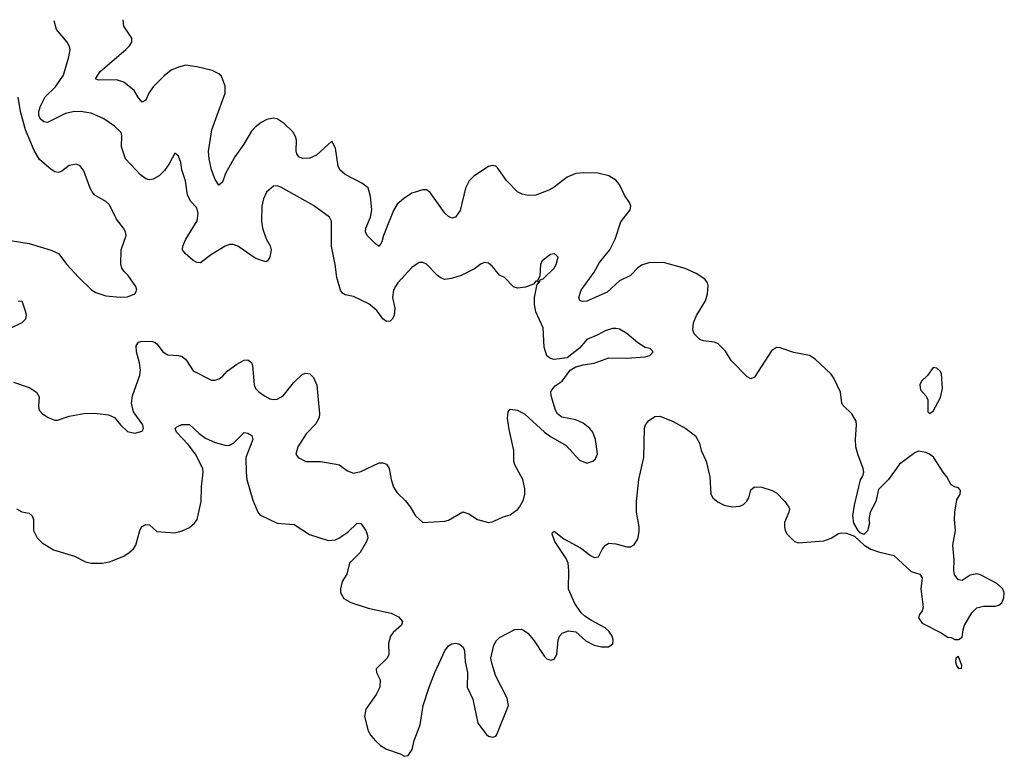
# Model space of a CAD drawing. Header units: inches. Extents: x 2143765 to 2212928, y 878963 to 1017374.
# Tile 270 of 271: x 2187398 to 2192801, y 1013331 to 1017374. Entities that reach past the tile are written whole.
import ezdxf

# ---------------------------------------------------------------- set-up
doc = ezdxf.new("R2010")
doc.units = ezdxf.units.IN
doc.header["$MEASUREMENT"] = 0
doc.layers.add('C1081', color=7, linetype='Continuous')
doc.layers.add('C1091', color=7, linetype='Continuous')

msp = doc.modelspace()

# ---------------------------------------------------------------- linework, layer by layer
at = {"layer": 'C1081', "color": 5}
for points, elevation in [([(2190000, 1016009.5), (2189990, 1016022), (2189970, 1016038), (2189950, 1016040.7), (2189930, 1016034.5), (2189892.9, 1016007.1), (2189821, 1015970), (2189767.4, 1015952.6), (2189730, 1015948), (2189710, 1015954.7), (2189690, 1015969.6), (2189630, 1016032), (2189610, 1016042), (2189590, 1016040.7), (2189550, 1016013), (2189472.7, 1015930), (2189459.7, 1015910), (2189449.2, 1015890), (2189443.2, 1015850), (2189456.9, 1015790), (2189452.7, 1015750), (2189442, 1015730), (2189430, 1015718.9), (2189410, 1015717.7), (2189390, 1015732.8), (2189357, 1015777), (2189314.5, 1015814.5), (2189230, 1015855.1), (2189184.4, 1015864.4), (2189170, 1015873.2), (2189158, 1015890), (2189138.6, 1015958.6), (2189129.8, 1016030), (2189109.8, 1016130), (2189108.5, 1016268.5), (2189098.7, 1016290), (2189010, 1016353.5), (2188830, 1016455.6), (2188810, 1016462.9), (2188790, 1016460.9), (2188753, 1016427), (2188735.8, 1016390), (2188727.2, 1016350), (2188725.7, 1016270), (2188730.4, 1016230), (2188750.4, 1016170.4), (2188772.2, 1016132.2), (2188777.1, 1016110), (2188770.4, 1016070), (2188757.3, 1016050), (2188750, 1016045.6), (2188730.4, 1016049.6), (2188690, 1016065.1), (2188594.7, 1016130), (2188570, 1016140.9), (2188550, 1016139.8), (2188526, 1016130), (2188450, 1016085.4), (2188390, 1016039.6), (2188370, 1016040.7), (2188350, 1016051.6), (2188305.1, 1016090), (2188291.5, 1016110), (2188293.7, 1016130), (2188309.8, 1016170), (2188371, 1016270), (2188377.7, 1016310), (2188370, 1016340.9), (2188336.2, 1016376.2), (2188318, 1016410), (2188307.1, 1016490), (2188287.8, 1016550), (2188282.9, 1016590), (2188270, 1016624), (2188256.5, 1016636.5), (2188250, 1016642), (2188218, 1016582), (2188193.1, 1016546.9), (2188162.6, 1016517.4), (2188130, 1016498.7), (2188110, 1016495.6), (2188090, 1016499.6), (2188061.6, 1016521.6), (2187979.1, 1016610), (2187955.8, 1016675.8), (2187958, 1016738), (2187954.7, 1016754.7), (2187918, 1016790), (2187859.3, 1016830), (2187790, 1016861.1), (2187730, 1016870.7), (2187690, 1016868.9), (2187650, 1016858.7), (2187550, 1016809.8), (2187530, 1016812.8), (2187509.9, 1016829.9), (2187502.3, 1016850), (2187502.5, 1016870), (2187510, 1016896), (2187537.7, 1016950), (2187594, 1017006), (2187638, 1017070), (2187667.3, 1017170), (2187674.3, 1017210), (2187669.7, 1017230), (2187658, 1017250), (2187599.8, 1017319.8), (2187586.4, 1017367.5)], 340), ([(2190000, 1016572), (2189990, 1016574.5), (2189970, 1016567.3), (2189890, 1016515.4), (2189864.6, 1016490), (2189844.9, 1016450), (2189814.2, 1016325.8), (2189790, 1016289.5), (2189770, 1016284.7), (2189750, 1016294.2), (2189730, 1016311.9), (2189650, 1016425.6), (2189630, 1016440.7), (2189610, 1016440.5), (2189550, 1016421.1), (2189504.2, 1016390), (2189470, 1016361), (2189450, 1016326.6), (2189394.6, 1016190), (2189384.7, 1016155.3), (2189370, 1016129.6), (2189350, 1016143.1), (2189305.1, 1016190), (2189295.8, 1016210), (2189298, 1016230), (2189323.4, 1016290), (2189329.9, 1016330), (2189323.7, 1016403.7), (2189310.7, 1016450.7), (2189276, 1016476), (2189184.1, 1016524.1), (2189155.1, 1016550), (2189145.6, 1016570), (2189130, 1016668), (2189110, 1016708), (2189026, 1016630), (2188990, 1016614.5), (2188950, 1016612.3), (2188930, 1016620.9), (2188918.3, 1016638.3), (2188914.7, 1016654.7), (2188916.4, 1016710), (2188912.3, 1016730), (2188897.6, 1016757.6), (2188850, 1016805.1), (2188810, 1016829.8), (2188790, 1016833.7), (2188754.1, 1016825.9), (2188723.8, 1016810), (2188690, 1016783.5), (2188670, 1016761.3), (2188628.2, 1016690), (2188579.1, 1016620.9), (2188527.2, 1016530), (2188510, 1016482.7), (2188490, 1016466.6), (2188470, 1016497.2), (2188450.7, 1016550.7), (2188437.5, 1016610), (2188434.5, 1016650), (2188453, 1016770), (2188525, 1016970), (2188525.4, 1017010), (2188504.4, 1017064.4), (2188490, 1017077.4), (2188454.5, 1017094.5), (2188370, 1017116), (2188310, 1017123.5), (2188270, 1017114.2), (2188230, 1017096.4), (2188190, 1017065.7), (2188130, 1017005.1), (2188106.7, 1016970), (2188090, 1016932.7), (2188070, 1016920.5), (2188050, 1016944.5), (2188025.8, 1016985.8), (2187970, 1017031.1), (2187930, 1017044.8), (2187830, 1017041.7), (2187814.5, 1017050), (2187840.4, 1017090), (2187981.1, 1017210), (2188001.3, 1017230), (2188013.6, 1017250), (2188013.1, 1017273.1), (2187970, 1017339), (2187966.1, 1017374)], 320), ([(2187290, 1016170.4), (2187450, 1016146.3), (2187570, 1016108.5), (2187610.2, 1016090.2), (2187656.3, 1016030), (2187721.4, 1015961.4), (2187792.1, 1015892.1), (2187815.8, 1015875.8), (2187870, 1015857.6), (2187950, 1015850.4), (2187990, 1015853.4), (2188029, 1015870), (2188041.2, 1015890), (2188036, 1015910), (2187992.7, 1015970), (2187971.5, 1015991.5), (2187959.3, 1016010), (2187953.4, 1016033.4), (2187954.3, 1016110), (2187982, 1016190), (2187978.4, 1016210), (2187968, 1016230), (2187930, 1016279.6), (2187890, 1016356.9), (2187870, 1016376.3), (2187811.1, 1016411.1), (2187796.2, 1016430), (2187784.2, 1016450), (2187750, 1016544), (2187730, 1016572.7), (2187710, 1016580.9), (2187670, 1016573.6), (2187630, 1016542.7), (2187610, 1016536), (2187590, 1016539.3), (2187570, 1016552.3), (2187506.6, 1016606.6), (2187476.6, 1016656.6), (2187429.3, 1016769.3), (2187401.6, 1016870), (2187388.7, 1016948.7)], 360), ([(2187390, 1015828.2), (2187410, 1015830.8), (2187430.3, 1015770), (2187433.7, 1015750), (2187430.3, 1015729.7), (2187410.6, 1015710), (2187342.4, 1015677.6)], 340), ([(2187364, 1015384), (2187450, 1015354.3), (2187490.4, 1015330), (2187504.2, 1015304.2), (2187501.8, 1015250), (2187505.2, 1015230), (2187523.1, 1015210), (2187554.4, 1015190), (2187590, 1015175.2), (2187604.9, 1015175.1), (2187670, 1015198), (2187750, 1015212.4), (2187810, 1015214.4), (2187884.7, 1015204.7), (2187918.8, 1015190), (2187950.8, 1015150), (2187990, 1015114), (2188030, 1015104.9), (2188070, 1015116), (2188077, 1015130), (2188073.6, 1015150), (2188022.3, 1015222.3), (2188011.2, 1015270), (2188016.9, 1015310), (2188056.8, 1015423.2), (2188060.4, 1015450), (2188055.1, 1015490), (2188038.2, 1015550), (2188036.6, 1015583.4), (2188050, 1015604.4), (2188070, 1015608.7), (2188127.1, 1015607.1), (2188141.4, 1015601.4), (2188152.7, 1015592.7), (2188183, 1015550), (2188210, 1015534), (2188270, 1015530.4), (2188290, 1015524.4), (2188308.9, 1015508.9), (2188350, 1015447.3), (2188450, 1015396), (2188470, 1015396), (2188490, 1015402.8), (2188510, 1015416.3), (2188535.9, 1015444.1), (2188590, 1015484), (2188630, 1015504.9), (2188650, 1015507.2), (2188670, 1015492.7), (2188676.2, 1015476.2), (2188684.4, 1015370), (2188692.2, 1015350), (2188710, 1015330.4), (2188740.5, 1015310), (2188770, 1015293.4), (2188789.1, 1015289.1), (2188810, 1015290.3), (2188842.9, 1015310), (2188900, 1015380), (2188950, 1015428.9), (2188970, 1015434.4), (2188990, 1015430.2), (2189010.2, 1015410), (2189028.6, 1015368.6), (2189042.7, 1015210), (2189040.9, 1015190), (2189023.8, 1015156.2), (2188970, 1015100.5), (2188924.4, 1015030), (2188914, 1014990), (2188926, 1014970), (2188968.9, 1014948.9), (2189049, 1014949), (2189135.1, 1014935.1), (2189150.7, 1014930), (2189196.9, 1014896.9), (2189230, 1014885.2), (2189270, 1014893.6), (2189370, 1014940.7), (2189390, 1014942.4), (2189410, 1014934.9), (2189425.5, 1014910), (2189436, 1014850), (2189450, 1014807.3), (2189470, 1014777.3), (2189514, 1014734), (2189540.6, 1014700.6), (2189570.4, 1014650.4), (2189610, 1014614.8), (2189730, 1014622), (2189750, 1014627.7), (2189830, 1014672.7), (2189862, 1014662), (2189910, 1014630.7), (2189970, 1014614.8), (2189990, 1014617.3), (2190000, 1014621.9)], 340), ([(2187380.2, 1014690), (2187410, 1014673.4), (2187450, 1014664.7), (2187466.5, 1014650), (2187473.7, 1014630), (2187472.9, 1014570), (2187493, 1014530), (2187521.7, 1014501.7), (2187584.3, 1014464.3), (2187699.1, 1014430), (2187758.9, 1014398.9), (2187790, 1014390.2), (2187850, 1014390.2), (2187890, 1014398.6), (2187969.4, 1014430), (2187999.5, 1014450), (2188022.9, 1014470), (2188035.8, 1014490), (2188057.6, 1014570), (2188067, 1014590), (2188090, 1014604), (2188110, 1014600.7), (2188150, 1014564), (2188250, 1014557.6), (2188290, 1014567.5), (2188330, 1014586), (2188357.7, 1014610), (2188371.6, 1014630), (2188394.4, 1014730), (2188394.7, 1014810), (2188405, 1014890), (2188402.3, 1014910), (2188361.9, 1014990), (2188321.8, 1015041.8), (2188259.2, 1015110), (2188251.6, 1015130), (2188260.8, 1015139.2), (2188288.3, 1015151.7), (2188330, 1015151.2), (2188381.9, 1015101.9), (2188417.7, 1015077.7), (2188470, 1015052.6), (2188530, 1015036.3), (2188550, 1015039), (2188570.4, 1015049.6), (2188630, 1015107.4), (2188650, 1015104.7), (2188671.5, 1015091.5), (2188677.5, 1015070), (2188638.2, 1014970), (2188640.2, 1014890), (2188645, 1014850), (2188676.4, 1014736.4), (2188704.6, 1014670), (2188716.5, 1014656.5), (2188810, 1014610.2), (2188903.4, 1014603.4), (2188987.5, 1014547.5), (2189090, 1014516.1), (2189130, 1014518.2), (2189150, 1014527.2), (2189198.2, 1014561.8), (2189250, 1014610.2), (2189270, 1014608.8), (2189296.9, 1014570), (2189305.5, 1014550), (2189307.7, 1014530), (2189301.8, 1014510), (2189266.9, 1014450), (2189207.2, 1014390), (2189192.4, 1014330), (2189166.7, 1014290), (2189157.7, 1014250), (2189158.9, 1014230), (2189177.4, 1014197.4), (2189215.2, 1014175.2), (2189310, 1014143.2), (2189436.5, 1014116.5), (2189476.5, 1014096.5), (2189498.4, 1014070), (2189492.7, 1014050), (2189446.4, 1014010), (2189432.7, 1013990), (2189422, 1013950), (2189423, 1013890), (2189414.9, 1013870), (2189354, 1013810), (2189356.3, 1013790), (2189375.8, 1013750), (2189373.4, 1013710), (2189353.4, 1013670), (2189298, 1013590), (2189290.3, 1013550), (2189310.2, 1013470), (2189324.7, 1013444.7), (2189350, 1013415.8), (2189378, 1013390), (2189410, 1013370.4), (2189484.9, 1013344.9), (2189510, 1013330.7), (2189530, 1013334.8), (2189551.1, 1013368.9), (2189562.8, 1013417.2), (2189596.3, 1013503.7), (2189611.6, 1013610), (2189644, 1013710), (2189675.9, 1013790), (2189731.3, 1013910), (2189750, 1013936.4), (2189770, 1013948.5), (2189790, 1013952.2), (2189808.4, 1013948.4), (2189830.7, 1013930), (2189838, 1013910), (2189841.6, 1013850), (2189854.4, 1013790), (2189853, 1013710), (2189884.1, 1013644.1), (2189911.9, 1013511.9), (2189959.1, 1013450), (2189970, 1013441.6), (2189990, 1013436.3), (2190000, 1013438.5)], 320), ([(2190000, 1013805.1), (2189986, 1013850), (2189983.7, 1013870), (2190000.1, 1013939.9)], 320)]:
    msp.add_lwpolyline(points, dxfattribs=dict(at, elevation=elevation))
at = {"layer": 'C1091', "color": 5}
for points, elevation in [([(2190000.1, 1013939.9), (2190013.6, 1013966.4), (2190030, 1013982.8), (2190114, 1014026), (2190150, 1014028.1), (2190163, 1014023), (2190185.9, 1014005.9), (2190216.9, 1013970), (2190277.7, 1013877.7), (2190290, 1013865.5), (2190310, 1013859.3), (2190330, 1013863), (2190344.7, 1013890), (2190351.8, 1013968.2), (2190359.7, 1013990), (2190373.9, 1014006.1), (2190410, 1014020.3), (2190450, 1014014.4), (2190505.1, 1013965.1), (2190550, 1013940.2), (2190590, 1013932.4), (2190628.1, 1013931.9), (2190652.6, 1013947.4), (2190655.1, 1013970), (2190648.5, 1013990), (2190630, 1014017.3), (2190610, 1014035.3), (2190535.4, 1014075.4), (2190499.8, 1014099.8), (2190478.7, 1014118.7), (2190443.8, 1014170), (2190408.7, 1014248.7), (2190411.2, 1014351.2), (2190407, 1014390), (2190395.9, 1014415.9), (2190334.8, 1014510), (2190320.5, 1014550), (2190321.7, 1014558.3), (2190330, 1014567.3), (2190384.1, 1014524.1), (2190475.7, 1014475.7), (2190530, 1014432.7), (2190550, 1014422), (2190574.2, 1014425.8), (2190595.1, 1014470), (2190612.7, 1014490), (2190630, 1014500.4), (2190670, 1014497.3), (2190730, 1014479.6), (2190750, 1014481.3), (2190770, 1014492), (2190790, 1014524.9), (2190796.6, 1014563.4), (2190796.5, 1014590), (2190782.9, 1014670), (2190782, 1014730), (2190794.9, 1014850), (2190822.2, 1014970), (2190827, 1015130), (2190832.7, 1015150), (2190847.8, 1015172.2), (2190883.8, 1015196.2), (2190910, 1015197.4), (2190980.5, 1015170), (2191053, 1015130), (2191106, 1015090), (2191128.4, 1015050), (2191137.1, 1015010), (2191165.5, 1014950), (2191184.9, 1014864.9), (2191190.4, 1014770), (2191202, 1014750), (2191230, 1014726.4), (2191262.8, 1014710), (2191290, 1014703.1), (2191310, 1014699.5), (2191350, 1014703.1), (2191370, 1014713.7), (2191388.8, 1014731.2), (2191398.5, 1014750), (2191410, 1014793), (2191430, 1014810.3), (2191470, 1014807.6), (2191526.8, 1014790), (2191550, 1014776.4), (2191597.1, 1014730), (2191618, 1014698), (2191621.3, 1014690), (2191618.7, 1014670), (2191594.9, 1014614.9), (2191594, 1014590), (2191598.4, 1014570), (2191610, 1014550.7), (2191650, 1014510.7), (2191670, 1014502), (2191810, 1014513.4), (2191850, 1014528.2), (2191890, 1014554.4), (2191910, 1014558), (2191935.1, 1014555.1), (2191978.8, 1014538.8), (2192031.3, 1014490), (2192068.6, 1014468.6), (2192110, 1014452.4), (2192193.7, 1014433.7), (2192290, 1014344.7), (2192338, 1014330), (2192350.5, 1014310), (2192342, 1014250), (2192356.3, 1014150), (2192350.8, 1014130), (2192334.8, 1014110), (2192330.7, 1014090), (2192350, 1014060.7), (2192450.5, 1014010.5), (2192490, 1013984.7), (2192510, 1013982), (2192530, 1013972), (2192550, 1013972), (2192570, 1013984.7), (2192574.2, 1014025.8), (2192582.7, 1014050), (2192621.7, 1014118.3), (2192650, 1014146), (2192685.9, 1014154.1), (2192750, 1014154.2), (2192770, 1014160.3), (2192786.3, 1014173.7), (2192799, 1014201), (2192800.7, 1014230), (2192791.6, 1014251.6), (2192759.6, 1014279.6), (2192670, 1014326.4), (2192650, 1014331.6), (2192614.3, 1014325.7), (2192570, 1014296), (2192550, 1014299), (2192527.6, 1014327.6), (2192522.9, 1014350), (2192525.6, 1014410), (2192518.5, 1014490), (2192532.1, 1014570), (2192527.7, 1014630), (2192529.8, 1014670.2), (2192540.8, 1014739.2), (2192558, 1014770), (2192561.2, 1014790), (2192550, 1014804), (2192530, 1014809.2), (2192510, 1014821.2), (2192485.4, 1014865.4), (2192464.5, 1014890), (2192411.9, 1014971.9), (2192390, 1014989), (2192370, 1014999), (2192330, 1015005.2), (2192310, 1014997.2), (2192225.2, 1014934.8), (2192166, 1014850), (2192110, 1014795.3), (2192094.9, 1014730), (2192064.4, 1014670), (2192058, 1014630), (2192060.7, 1014610), (2192050, 1014568), (2192030, 1014548), (2192010, 1014558), (2191998, 1014570), (2191975.3, 1014610), (2191969.4, 1014650), (2191978.4, 1014710), (2192012, 1014848), (2192025.2, 1014870), (2192029.3, 1014890), (2192026.6, 1014910), (2191996.2, 1014990), (2191986.3, 1015030), (2191983.5, 1015070), (2191989.8, 1015150), (2191987.3, 1015170), (2191964.4, 1015210), (2191916.4, 1015256.4), (2191909.8, 1015270), (2191901.5, 1015330), (2191866.1, 1015406.1), (2191850, 1015427.6), (2191762.4, 1015510), (2191731.8, 1015530), (2191646.4, 1015546.4), (2191570, 1015573), (2191550, 1015574.5), (2191523.7, 1015556.3), (2191430, 1015412), (2191410, 1015402.7), (2191390, 1015414.5), (2191302.5, 1015502.5), (2191270, 1015553.7), (2191230, 1015595.1), (2191210, 1015604.4), (2191150, 1015610.9), (2191130, 1015619.3), (2191099.3, 1015650), (2191091.5, 1015671.5), (2191094.7, 1015710), (2191112.5, 1015750), (2191161.8, 1015830), (2191172.4, 1015870), (2191175.6, 1015915.6), (2191171.8, 1015930), (2191157, 1015950), (2191110, 1015980.4), (2191050, 1016008.5), (2190930, 1016040.4), (2190850, 1016039.8), (2190810, 1016025.8), (2190790, 1016012.5), (2190750.1, 1015969.9), (2190690, 1015940.2), (2190620.8, 1015879.2), (2190510, 1015828.6), (2190486.6, 1015826.6), (2190472.3, 1015832.3), (2190466, 1015850), (2190479.3, 1015890), (2190550, 1015987.6), (2190579.6, 1016040.4), (2190635.8, 1016110), (2190666.3, 1016170), (2190695.8, 1016264.2), (2190747, 1016330), (2190751.3, 1016350), (2190744.5, 1016370), (2190716.9, 1016410), (2190689.6, 1016470), (2190670, 1016493.6), (2190630, 1016516.3), (2190570.9, 1016530.9), (2190493.2, 1016533.2), (2190450, 1016529.8), (2190401.6, 1016510), (2190330, 1016454.2), (2190301.6, 1016438.4), (2190230, 1016410.7), (2190188.1, 1016408.1), (2190155.5, 1016415.5), (2190128.7, 1016428.7), (2190070, 1016492), (2190020.1, 1016560.1), (2190010, 1016569.4), (2190000, 1016572)], 320), ([(2190000, 1014621.9), (2190050, 1014644.9), (2190090, 1014656.3), (2190130, 1014685.5), (2190141.3, 1014698.7), (2190161.6, 1014738.4), (2190169.8, 1014770), (2190170, 1014798), (2190158, 1014850), (2190114.3, 1014930), (2190109.6, 1014950), (2190109.7, 1015010), (2190083.7, 1015123.7), (2190075.3, 1015184.7), (2190078.6, 1015221.4), (2190090, 1015235.8), (2190130, 1015230.3), (2190169.2, 1015209.2), (2190277.1, 1015110), (2190310, 1015085.7), (2190396.3, 1015036.3), (2190470, 1014956.3), (2190510, 1014939.1), (2190542, 1014950), (2190557.2, 1014962.8), (2190569.4, 1014990.6), (2190557.4, 1015070), (2190542.4, 1015110), (2190527.3, 1015130), (2190490, 1015159.7), (2190450, 1015176.9), (2190372.9, 1015192.9), (2190349.7, 1015209.7), (2190337.6, 1015230), (2190314, 1015310), (2190312.3, 1015330), (2190318, 1015342), (2190336.6, 1015363.4), (2190374, 1015390), (2190419, 1015450), (2190450, 1015468), (2190490, 1015480.4), (2190551, 1015489), (2190630, 1015518), (2190730, 1015515.8), (2190830, 1015523), (2190855.3, 1015530), (2190874, 1015550), (2190858, 1015570), (2190830, 1015575.1), (2190790, 1015599.5), (2190730, 1015652), (2190690, 1015676.2), (2190670, 1015679.5), (2190650, 1015678.4), (2190610, 1015667), (2190570, 1015643.7), (2190510, 1015618), (2190469.1, 1015570.9), (2190402.5, 1015517.5), (2190330, 1015509.7), (2190310, 1015514), (2190289.8, 1015529.8), (2190276.3, 1015576.3), (2190270, 1015682), (2190229.7, 1015770), (2190222.4, 1015810), (2190222, 1015850), (2190238, 1015922), (2190246, 1015930), (2190242, 1015938), (2190250, 1015934), (2190254.6, 1015945.4), (2190270, 1015952), (2190330, 1016011), (2190340.9, 1016030), (2190352, 1016070), (2190342, 1016082), (2190330, 1016089), (2190310, 1016085.2), (2190264.9, 1016050), (2190256.3, 1016030), (2190252.7, 1015967.3), (2190239.6, 1015940.4), (2190230, 1015938), (2190216.9, 1015923.1), (2190173.4, 1015906.6), (2190130, 1015900.9), (2190107.9, 1015907.9), (2190058.9, 1015958.9), (2190030, 1015972), (2190000, 1016009.5)], 340), ([(2190000, 1013438.5), (2190010, 1013440.7), (2190017, 1013450), (2190080.3, 1013610), (2190073.6, 1013650), (2190010.9, 1013770), (2190000, 1013805.1)], 320)]:
    msp.add_lwpolyline(points, dxfattribs=dict(at, elevation=elevation))
at = {"layer": 'C1091', "color": 5, "elevation": 320}
for points in [[(2192410, 1015465.2), (2192379.9, 1015420.1), (2192345.5, 1015390), (2192336.3, 1015370), (2192341.6, 1015341.6), (2192370.8, 1015310), (2192380.7, 1015290), (2192381, 1015221), (2192390, 1015212), (2192410, 1015224.7), (2192450, 1015301), (2192462, 1015350), (2192456.9, 1015430), (2192450, 1015442.7), (2192430, 1015460.9)], [(2192550, 1013878), (2192534, 1013870), (2192532, 1013850), (2192538, 1013830), (2192550, 1013812), (2192566, 1013814), (2192568, 1013830)]]:
    msp.add_lwpolyline(points, close=True, dxfattribs=at)

doc.saveas('drawing.dxf')
